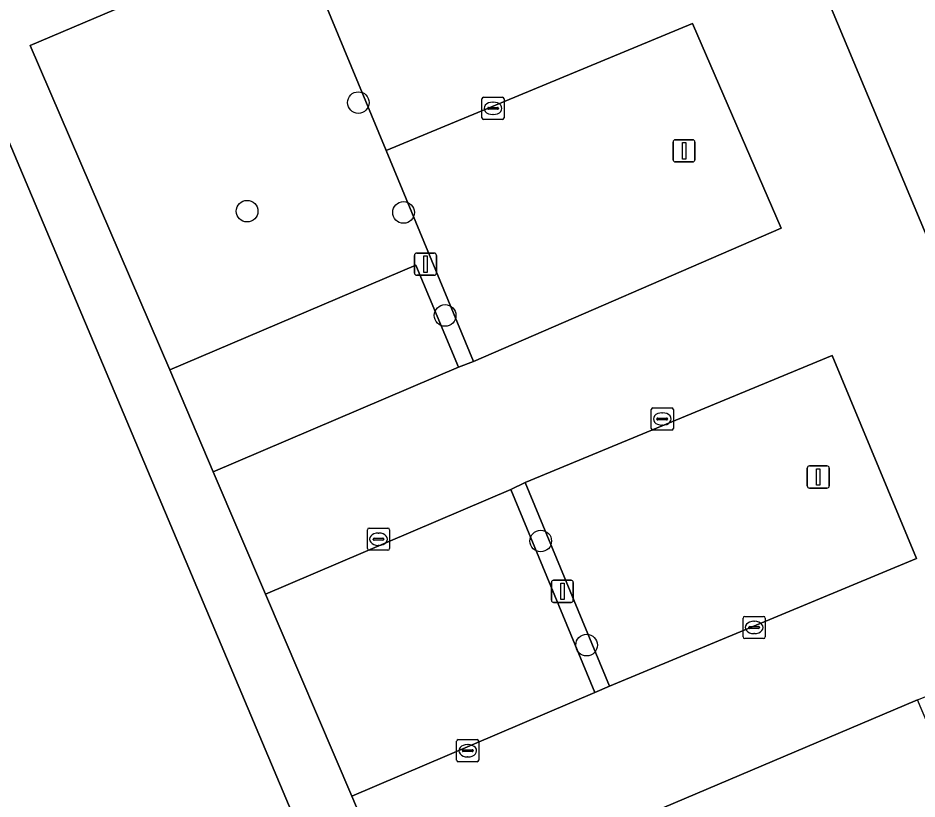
# Model space of a CAD drawing. Extents: x 159262 to 160143, y 383399 to 384319.
# Drawn here: x 159391.14 to 159431.79, y 384061.94 to 384097.24 of the extents above; entities that cross this region are included whole.
import ezdxf

# ---------------------------------------------------------------- set-up
doc = ezdxf.new("R2010")
doc.units = 0
for name, color, linetype in [('IMGEO_Boom', 7, 'Continuous'), ('IMGEO_Grasland_overig', 7, 'Continuous'), ('IMGEO_Kolk', 7, 'Continuous'), ('IMGEO_Lichtmast', 7, 'Continuous'), ('IMGEO_Pand', 7, 'Continuous'), ('IMGEO_Parkeervlak_open', 7, 'Continuous'), ('IMGEO_Rijbaan_lokaal_open', 7, 'Continuous'), ('IMGEO_Voetpad_open', 7, 'Continuous')]:
    doc.layers.add(name, color=color, linetype=linetype)

msp = doc.modelspace()

# ---------------------------------------------------------------- linework, layer by layer
at = {"layer": 'IMGEO_Boom'}
for centre in [(159406.527, 384093.417), (159401.497, 384088.509), (159408.57, 384088.453), (159410.45, 384083.796), (159414.772, 384073.599), (159416.848, 384068.895)]:
    msp.add_circle(centre, 0.489, dxfattribs=at)
at = {"layer": 'IMGEO_Grasland_overig'}
for points in [[(159407.783, 384091.25), (159403.696, 384101.108), (159391.696, 384095.995), (159398.006, 384081.333), (159409.13, 384086.073), (159411.058, 384081.463), (159411.736, 384081.713)], [(159417.882, 384067.036), (159414.07, 384076.247), (159413.419, 384075.921), (159417.213, 384066.758)]]:
    msp.add_lwpolyline(points, close=True, dxfattribs=at)
at = {"layer": 'IMGEO_Kolk'}
for p, q in [((159412.115, 384092.732), (159412.115, 384093.584)), ((159412.19, 384093.658), (159413.042, 384093.658)), ((159413.116, 384093.584), (159413.116, 384092.732)), ((159412.374, 384093.152), (159412.374, 384093.164)), ((159412.812, 384093.115), (159412.414, 384093.115)), ((159412.417, 384093.201), (159412.815, 384093.201)), ((159412.603, 384093.438), (159412.628, 384093.438)), ((159412.858, 384093.164), (159412.858, 384093.152)), ((159412.626, 384092.878), (159412.601, 384092.878)), ((159413.042, 384092.658), (159412.19, 384092.658)), ((159419.767, 384078.689), (159419.767, 384079.541)), ((159419.842, 384079.615), (159420.694, 384079.615)), ((159420.255, 384079.395), (159420.28, 384079.395)), ((159420.768, 384079.541), (159420.768, 384078.689)), ((159420.026, 384079.109), (159420.026, 384079.121)), ((159420.464, 384079.072), (159420.066, 384079.072)), ((159420.069, 384079.158), (159420.467, 384079.158)), ((159420.51, 384079.121), (159420.51, 384079.109)), ((159420.694, 384078.615), (159419.842, 384078.615)), ((159420.278, 384078.835), (159420.253, 384078.835)), ((159406.938, 384073.255), (159406.938, 384074.107)), ((159407.013, 384074.181), (159407.865, 384074.181)), ((159407.939, 384074.107), (159407.939, 384073.255)), ((159407.197, 384073.675), (159407.197, 384073.687)), ((159407.635, 384073.638), (159407.237, 384073.638)), ((159407.24, 384073.724), (159407.638, 384073.724)), ((159407.426, 384073.961), (159407.451, 384073.961)), ((159407.681, 384073.687), (159407.681, 384073.675)), ((159407.449, 384073.401), (159407.424, 384073.401)), ((159407.865, 384073.181), (159407.013, 384073.181)), ((159423.923, 384069.266), (159423.923, 384070.118)), ((159423.998, 384070.192), (159424.85, 384070.192)), ((159424.411, 384069.972), (159424.436, 384069.972)), ((159424.924, 384070.118), (159424.924, 384069.266)), ((159424.182, 384069.686), (159424.182, 384069.698)), ((159424.62, 384069.649), (159424.222, 384069.649)), ((159424.225, 384069.735), (159424.623, 384069.735)), ((159424.666, 384069.698), (159424.666, 384069.686)), ((159424.85, 384069.192), (159423.998, 384069.192)), ((159424.434, 384069.412), (159424.409, 384069.412)), ((159410.972, 384063.694), (159410.972, 384064.546)), ((159411.047, 384064.62), (159411.899, 384064.62)), ((159411.46, 384064.4), (159411.485, 384064.4)), ((159411.973, 384064.546), (159411.973, 384063.694)), ((159411.231, 384064.114), (159411.231, 384064.126)), ((159411.669, 384064.077), (159411.271, 384064.077)), ((159411.274, 384064.163), (159411.672, 384064.163)), ((159411.483, 384063.84), (159411.458, 384063.84)), ((159411.715, 384064.126), (159411.715, 384064.114)), ((159411.899, 384063.62), (159411.047, 384063.62))]:
    msp.add_line(p, q, dxfattribs=at)
for points in [[(159412.115, 384092.732), (159412.115, 384093.584)], [(159412.19, 384093.658), (159413.042, 384093.658)], [(159413.116, 384093.584), (159413.116, 384092.732)], [(159413.042, 384092.658), (159412.19, 384092.658)], [(159419.767, 384078.689), (159419.767, 384079.541)], [(159419.842, 384079.615), (159420.694, 384079.615)], [(159420.768, 384079.541), (159420.768, 384078.689)], [(159420.694, 384078.615), (159419.842, 384078.615)], [(159406.938, 384073.255), (159406.938, 384074.107)], [(159407.013, 384074.181), (159407.865, 384074.181)], [(159407.939, 384074.107), (159407.939, 384073.255)], [(159407.865, 384073.181), (159407.013, 384073.181)], [(159423.923, 384069.266), (159423.923, 384070.118)], [(159423.998, 384070.192), (159424.85, 384070.192)], [(159424.924, 384070.118), (159424.924, 384069.266)], [(159424.85, 384069.192), (159423.998, 384069.192)], [(159410.972, 384063.694), (159410.972, 384064.546)], [(159411.047, 384064.62), (159411.899, 384064.62)], [(159411.973, 384064.546), (159411.973, 384063.694)], [(159411.899, 384063.62), (159411.047, 384063.62)]]:
    msp.add_lwpolyline(points, dxfattribs=at)
for centre, radius, start, end in [((159412.192, 384093.582), 0.0765, 91.552, 178.448), ((159412.192, 384093.582), 0.0765, 91.552, 178.448), ((159413.04, 384093.582), 0.0765, 1.552, 88.448), ((159413.04, 384093.582), 0.0765, 1.552, 88.448), ((159412.414, 384093.161), 0.0403, 85.8775, 175.7526), ((159412.411, 384093.151), 0.0366, 178.938, 274.7102), ((159412.815, 384093.158), 0.043, 264.8664, 352.4533), ((159412.819, 384093.163), 0.0386, 1.7309, 96.639), ((159412.192, 384092.734), 0.0765, 181.552, 268.448), ((159412.192, 384092.734), 0.0765, 181.552, 268.448), ((159413.04, 384092.734), 0.0765, 271.552, 358.448), ((159413.04, 384092.734), 0.0765, 271.552, 358.448), ((159419.844, 384079.539), 0.0765, 91.552, 178.448), ((159419.844, 384079.539), 0.0765, 91.552, 178.448), ((159420.692, 384079.539), 0.0765, 1.552, 88.448), ((159420.692, 384079.539), 0.0765, 1.552, 88.448), ((159420.066, 384079.118), 0.0403, 85.8775, 175.7526), ((159420.063, 384079.108), 0.0366, 178.938, 274.7102), ((159420.467, 384079.115), 0.043, 264.8664, 352.4533), ((159420.471, 384079.12), 0.0386, 1.7309, 96.639), ((159419.844, 384078.691), 0.0765, 181.552, 268.448), ((159419.844, 384078.691), 0.0765, 181.552, 268.448), ((159420.692, 384078.691), 0.0765, 271.552, 358.448), ((159420.692, 384078.691), 0.0765, 271.552, 358.448), ((159407.015, 384074.105), 0.0765, 91.552, 178.448), ((159407.015, 384074.105), 0.0765, 91.552, 178.448), ((159407.863, 384074.105), 0.0765, 1.552, 88.448), ((159407.863, 384074.105), 0.0765, 1.552, 88.448), ((159407.237, 384073.684), 0.0403, 85.8775, 175.7526), ((159407.234, 384073.674), 0.0366, 178.938, 274.7102), ((159407.638, 384073.681), 0.043, 264.8664, 352.4533), ((159407.642, 384073.686), 0.0386, 1.7309, 96.639), ((159407.015, 384073.257), 0.0765, 181.552, 268.448), ((159407.015, 384073.257), 0.0765, 181.552, 268.448), ((159407.863, 384073.257), 0.0765, 271.552, 358.448), ((159407.863, 384073.257), 0.0765, 271.552, 358.448), ((159424, 384070.116), 0.0765, 91.552, 178.448), ((159424, 384070.116), 0.0765, 91.552, 178.448), ((159424.848, 384070.116), 0.0765, 1.552, 88.448), ((159424.848, 384070.116), 0.0765, 1.552, 88.448), ((159424.222, 384069.695), 0.0403, 85.8775, 175.7526), ((159424.219, 384069.685), 0.0366, 178.938, 274.7102), ((159424.623, 384069.692), 0.043, 264.8664, 352.4533), ((159424.627, 384069.697), 0.0386, 1.7309, 96.639), ((159424, 384069.268), 0.0765, 181.552, 268.448), ((159424, 384069.268), 0.0765, 181.552, 268.448), ((159424.848, 384069.268), 0.0765, 271.552, 358.448), ((159424.848, 384069.268), 0.0765, 271.552, 358.448), ((159411.049, 384064.544), 0.0765, 91.552, 178.448), ((159411.049, 384064.544), 0.0765, 91.552, 178.448), ((159411.897, 384064.544), 0.0765, 1.552, 88.448), ((159411.897, 384064.544), 0.0765, 1.552, 88.448), ((159411.271, 384064.123), 0.0403, 85.8775, 175.7526), ((159411.268, 384064.113), 0.0366, 178.938, 274.7102), ((159411.672, 384064.12), 0.043, 264.8664, 352.4533), ((159411.676, 384064.125), 0.0386, 1.7309, 96.639), ((159411.049, 384063.696), 0.0765, 181.552, 268.448), ((159411.049, 384063.696), 0.0765, 181.552, 268.448), ((159411.897, 384063.696), 0.0765, 271.552, 358.448), ((159411.897, 384063.696), 0.0765, 271.552, 358.448)]:
    msp.add_arc(centre, radius, start, end, dxfattribs=at)
for centre, major_axis, ratio, start_param, end_param in [((159412.602, 384093.158), (-0.387, 0.002), 0.722429, 4.712389, 7.853982), ((159412.627, 384093.158), (-0.39, 0.002), 0.717154, 1.570796, 4.712389), ((159420.254, 384079.115), (-0.387, 0.002), 0.722429, 4.712389, 7.853982), ((159420.279, 384079.115), (-0.39, 0.002), 0.717154, 1.570796, 4.712389), ((159407.425, 384073.681), (-0.387, 0.002), 0.722429, 4.712389, 7.853982), ((159407.45, 384073.681), (-0.39, 0.002), 0.717154, 1.570796, 4.712389), ((159424.41, 384069.692), (-0.387, 0.002), 0.722429, 4.712389, 7.853982), ((159424.435, 384069.692), (-0.39, 0.002), 0.717154, 1.570796, 4.712389), ((159411.459, 384064.12), (-0.387, 0.002), 0.722429, 4.712389, 7.853982), ((159411.484, 384064.12), (-0.39, 0.002), 0.717154, 1.570796, 4.712389)]:
    msp.add_ellipse(centre, major_axis=major_axis, ratio=ratio, start_param=start_param, end_param=end_param, dxfattribs=at)
at = {"layer": 'IMGEO_Lichtmast'}
for p, q in [((159420.756, 384090.836), (159420.756, 384091.636)), ((159420.756, 384091.636), (159420.756, 384090.836)), ((159420.856, 384091.736), (159421.646, 384091.736)), ((159421.646, 384091.736), (159420.856, 384091.736)), ((159421.746, 384091.636), (159421.746, 384090.836)), ((159421.746, 384090.836), (159421.746, 384091.636)), ((159421.646, 384090.736), (159420.856, 384090.736)), ((159420.856, 384090.736), (159421.646, 384090.736)), ((159409.164, 384086.613), (159409.954, 384086.613)), ((159409.954, 384086.613), (159409.164, 384086.613)), ((159409.064, 384085.713), (159409.064, 384086.513)), ((159409.064, 384086.513), (159409.064, 384085.713)), ((159410.054, 384086.513), (159410.054, 384085.713)), ((159410.054, 384085.713), (159410.054, 384086.513)), ((159409.954, 384085.613), (159409.164, 384085.613)), ((159409.164, 384085.613), (159409.954, 384085.613)), ((159426.825, 384076.093), (159426.825, 384076.893)), ((159426.825, 384076.893), (159426.825, 384076.093)), ((159426.925, 384076.993), (159427.715, 384076.993)), ((159427.715, 384076.993), (159426.925, 384076.993)), ((159427.815, 384076.893), (159427.815, 384076.093)), ((159427.815, 384076.093), (159427.815, 384076.893)), ((159427.715, 384075.993), (159426.925, 384075.993)), ((159426.925, 384075.993), (159427.715, 384075.993)), ((159415.255, 384070.923), (159415.255, 384071.723)), ((159415.255, 384071.723), (159415.255, 384070.923)), ((159415.355, 384071.823), (159416.145, 384071.823)), ((159416.145, 384071.823), (159415.355, 384071.823)), ((159416.245, 384071.723), (159416.245, 384070.923)), ((159416.245, 384070.923), (159416.245, 384071.723)), ((159416.145, 384070.823), (159415.355, 384070.823)), ((159415.355, 384070.823), (159416.145, 384070.823))]:
    msp.add_line(p, q, dxfattribs=at)
for points in [[(159421.176, 384091.611), (159421.326, 384091.611), (159421.326, 384090.861), (159421.176, 384090.861), (159421.176, 384091.611)], [(159409.484, 384086.488), (159409.634, 384086.488), (159409.634, 384085.738), (159409.484, 384085.738), (159409.484, 384086.488)], [(159427.245, 384076.868), (159427.395, 384076.868), (159427.395, 384076.118), (159427.245, 384076.118), (159427.245, 384076.868)], [(159415.675, 384071.698), (159415.825, 384071.698), (159415.825, 384070.948), (159415.675, 384070.948), (159415.675, 384071.698)]]:
    msp.add_lwpolyline(points, dxfattribs=at)
for centre, start, end in [((159420.856, 384091.636), 90, 180), ((159420.856, 384091.636), 90, 180), ((159421.646, 384091.636), 0, 90), ((159421.646, 384091.636), 360, 90), ((159420.856, 384090.836), 180, 270), ((159420.856, 384090.836), 180, 270), ((159421.646, 384090.836), 270, 0), ((159421.646, 384090.836), 270, 0), ((159409.164, 384086.513), 90, 180), ((159409.164, 384086.513), 90, 180), ((159409.954, 384086.513), 0, 90), ((159409.954, 384086.513), 360, 90), ((159409.164, 384085.713), 180, 270), ((159409.164, 384085.713), 180, 270), ((159409.954, 384085.713), 270, 0), ((159409.954, 384085.713), 270, 0), ((159426.925, 384076.893), 90, 180), ((159426.925, 384076.893), 90, 180), ((159427.715, 384076.893), 0, 90), ((159427.715, 384076.893), 360, 90), ((159426.925, 384076.093), 180, 270), ((159426.925, 384076.093), 180, 270), ((159427.715, 384076.093), 270, 0), ((159427.715, 384076.093), 270, 0), ((159415.355, 384071.723), 90, 180), ((159415.355, 384071.723), 90, 180), ((159416.145, 384071.723), 0, 90), ((159416.145, 384071.723), 360, 90), ((159415.355, 384070.923), 180, 270), ((159415.355, 384070.923), 180, 270), ((159416.145, 384070.923), 270, 0), ((159416.145, 384070.923), 270, 0)]:
    msp.add_arc(centre, 0.1, start, end, dxfattribs=at)
at = {"layer": 'IMGEO_Pand'}
msp.add_lwpolyline([(159440.446, 384047.879), (159440.581, 384047.923), (159437.475, 384057.68), (159437.384, 384057.651), (159414.348, 384050.197), (159415.656, 384046.153), (159410.606, 384044.535), (159389.219, 384095.207), (159383.728, 384092.89), (159380.119, 384101.206), (159407.993, 384116.247), (159400.562, 384129.975), (159363.375, 384109.909), (159370.785, 384096.167), (159373.476, 384097.618), (159376.753, 384089.917), (159374.874, 384089.123), (159398.706, 384032.57), (159413.083, 384038.616), (159412.404, 384040.229), (159416.981, 384042.051), (159417.491, 384040.501)], close=True, dxfattribs=at)
at = {"layer": 'IMGEO_Parkeervlak_open'}
for points in [[(159428.04, 384110.151), (159424.813, 384120.463), (159423.796, 384120.136), (159420.147, 384118.818), (159423.587, 384107.993), (159447.587, 384050.724), (159449.386, 384051.465), (159452.192, 384052.621)], [(159407.783, 384091.25), (159411.736, 384081.713), (159425.639, 384087.746), (159421.628, 384096.989)], [(159411.058, 384081.463), (159409.13, 384086.073), (159398.006, 384081.333), (159399.969, 384076.732)], [(159414.07, 384076.247), (159417.882, 384067.036), (159431.765, 384072.805), (159427.948, 384081.99)], [(159413.419, 384075.921), (159402.333, 384071.191), (159406.225, 384062.07), (159417.213, 384066.758)], [(159431.806, 384066.413), (159420.262, 384061.522), (159422.19, 384056.969), (159429.54, 384060.02), (159433.759, 384061.803)]]:
    msp.add_lwpolyline(points, close=True, dxfattribs=at)
at = {"layer": 'IMGEO_Rijbaan_lokaal_open'}
for points in [[(159447.587, 384050.724), (159423.587, 384107.993), (159420.147, 384118.818)], [(159413.253, 384117.032), (159399.866, 384109.811), (159401.432, 384106.558), (159403.696, 384101.108), (159407.783, 384091.25), (159421.628, 384096.989), (159425.639, 384087.746), (159411.736, 384081.713), (159411.058, 384081.463), (159399.969, 384076.732), (159402.333, 384071.191), (159413.419, 384075.921), (159414.07, 384076.247), (159427.948, 384081.99), (159431.765, 384072.805), (159417.882, 384067.036), (159417.213, 384066.758), (159406.225, 384062.07), (159408.574, 384056.565)], [(159420.262, 384061.522), (159431.806, 384066.413), (159434.674, 384067.546), (159437.432, 384060.916)]]:
    msp.add_lwpolyline(points, dxfattribs=at)
at = {"layer": 'IMGEO_Voetpad_open'}
msp.add_lwpolyline([(159389.219, 384095.207), (159410.606, 384044.535), (159415.656, 384046.153), (159414.348, 384050.197), (159413.893, 384051.62), (159412.904, 384051.304), (159412.264, 384052.842), (159410.479, 384052.1), (159408.574, 384056.565), (159406.225, 384062.07), (159402.333, 384071.191), (159399.969, 384076.732), (159398.006, 384081.333), (159391.696, 384095.995), (159403.696, 384101.108), (159401.432, 384106.558), (159399.866, 384109.811)], dxfattribs=at)

doc.saveas('drawing.dxf')
